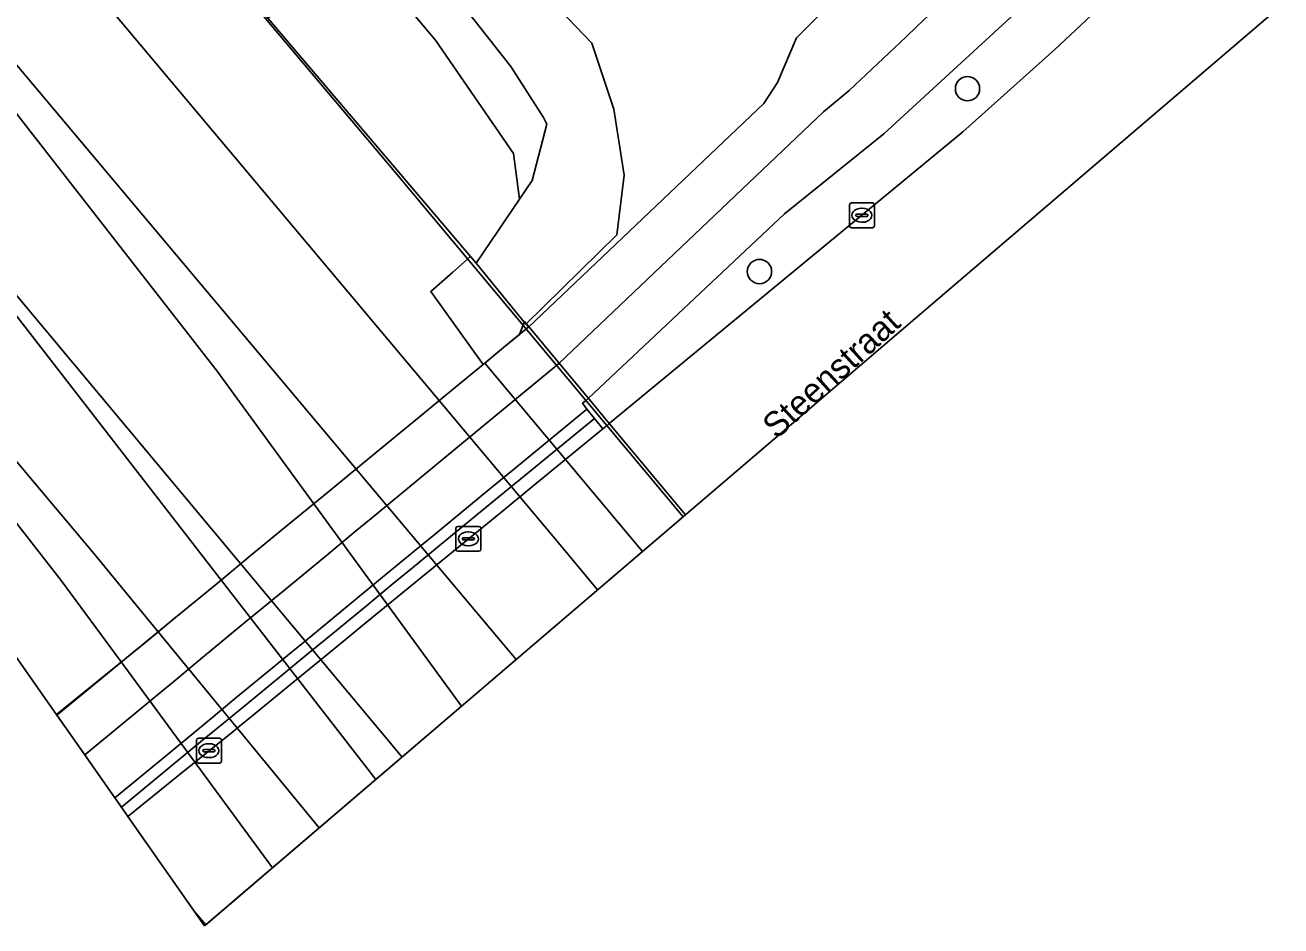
# Model space of a CAD drawing. Extents: x 159888 to 160761, y 384031 to 384750.
# Drawn here: x 160296.8 to 160347.3, y 384030.8 to 384067 of the extents above; entities that cross this region are included whole.
import ezdxf

# ---------------------------------------------------------------- set-up
doc = ezdxf.new("R2010")
doc.units = 0
for name, color, linetype in [('IMGEO_Berm_groen', 7, 'Continuous'), ('IMGEO_Boom', 7, 'Continuous'), ('IMGEO_Fietspad_gesloten', 7, 'Continuous'), ('IMGEO_Geluidsscherm', 7, 'Continuous'), ('IMGEO_Groenvoorziening', 7, 'Continuous'), ('IMGEO_Kolk', 7, 'Continuous'), ('IMGEO_Openbare_ruimte_label', 7, 'Continuous'), ('IMGEO_Pijler', 7, 'Continuous'), ('IMGEO_Rijbaan_lokaal_gesloten', 7, 'Continuous'), ('IMGEO_Spoor', 7, 'Continuous'), ('IMGEO_Spoorbaan_halfverhard', 7, 'Continuous'), ('IMGEO_Struiken', 7, 'Continuous'), ('IMGEO_Terreindeel_gesloten', 7, 'Continuous'), ('IMGEO_Verkeerseiland_open', 7, 'Continuous'), ('IMGEO_Voetpad_open', 7, 'Continuous')]:
    doc.layers.add(name, color=color, linetype=linetype)

msp = doc.modelspace()

# ---------------------------------------------------------------- linework, layer by layer
at = {"layer": 'IMGEO_Berm_groen'}
msp.add_lwpolyline([(160334.492, 384062.745), (160338.2, 384066.057), (160345.686, 384073.078), (160349.752, 384076.931), (160348.165, 384078.916), (160343.027, 384073.639), (160338.712, 384069.459), (160331.322, 384062.662), (160327.328, 384059.448), (160319.425, 384052.025), (160319.31, 384051.917), (160319.208, 384051.833), (160319.373, 384051.589), (160319.68, 384051.222), (160320.026, 384050.808), (160320.141, 384050.902), (160320.273, 384051.011), (160330.441, 384059.387)], close=True, dxfattribs=at)
at = {"layer": 'IMGEO_Boom'}
for centre in [(160334.685, 384064.475), (160326.32, 384057.126)]:
    msp.add_circle(centre, 0.489, dxfattribs=at)
at = {"layer": 'IMGEO_Fietspad_gesloten'}
for points in [[(160300.4, 384035.971), (160302.42, 384037.636), (160303.574, 384038.587), (160304.112, 384039.03), (160304.774, 384039.576), (160305.27, 384039.984), (160306.888, 384041.316), (160307.424, 384041.758), (160308.048, 384042.272), (160308.583, 384042.712), (160310.155, 384044.005), (160311.315, 384044.961), (160312.063, 384045.576), (160312.587, 384046.008), (160313.22, 384046.529), (160315.399, 384048.321), (160316.558, 384049.273), (160319.373, 384051.589), (160319.208, 384051.833), (160319.31, 384051.917), (160319.425, 384052.025), (160327.328, 384059.448), (160331.322, 384062.662), (160338.712, 384069.459)], [(160329.923, 384064.409), (160328.901, 384063.543), (160318.252, 384053.427), (160318.006, 384053.225), (160315.187, 384050.899), (160314.031, 384049.945), (160311.858, 384048.152), (160310.701, 384047.197), (160310.066, 384046.673), (160308.907, 384045.717), (160307.229, 384044.332), (160306.804, 384043.982), (160306.072, 384043.377), (160305.645, 384043.025), (160303.923, 384041.604), (160302.766, 384040.649), (160302.327, 384040.288), (160301.175, 384039.336), (160299.19, 384037.699), (160300.4, 384035.971)]]:
    msp.add_lwpolyline(points, dxfattribs=at)
msp.add_arc((159949.388, 384472.221), 557.779, 313.01836, 315.07889, dxfattribs=at)
at = {"layer": 'IMGEO_Geluidsscherm'}
for points in [[(159928.136, 384519.999), (159956.299, 384486.06), (159984.445, 384452.39), (159994.859, 384439.664), (160057.867, 384364.374), (160058.584, 384363.517), (160186.917, 384210.168), (160187.623, 384209.324), (160209.136, 384183.617), (160224.183, 384165.601), (160273.86, 384106.395), (160304.381, 384069.77), (160308.049, 384065.405), (160311.651, 384061.139)], [(160323.246, 384047.26), (160311.651, 384061.139)]]:
    msp.add_lwpolyline(points, dxfattribs=at)
at = {"layer": 'IMGEO_Groenvoorziening'}
msp.add_lwpolyline([(160318.304, 384067.636), (160319.584, 384066.304), (160320.457, 384063.652), (160320.876, 384060.994), (160320.59, 384058.6), (160316.923, 384055.015), (160317.028, 384054.889), (160326.499, 384063.883), (160327.048, 384064.732), (160327.804, 384066.528), (160329.276, 384067.978)], dxfattribs=at)
at = {"layer": 'IMGEO_Kolk'}
for p, q in [((160329.939, 384058.962), (160329.939, 384059.814)), ((160330.014, 384059.888), (160330.866, 384059.888)), ((160330.427, 384059.668), (160330.452, 384059.668)), ((160330.94, 384059.814), (160330.94, 384058.962)), ((160330.198, 384059.382), (160330.198, 384059.394)), ((160330.636, 384059.345), (160330.238, 384059.345)), ((160330.241, 384059.431), (160330.639, 384059.431)), ((160330.45, 384059.108), (160330.425, 384059.108)), ((160330.682, 384059.394), (160330.682, 384059.382)), ((160330.866, 384058.888), (160330.014, 384058.888)), ((160314.189, 384046.881), (160315.041, 384046.881)), ((160314.114, 384045.955), (160314.114, 384046.807)), ((160314.373, 384046.375), (160314.373, 384046.387)), ((160314.416, 384046.424), (160314.814, 384046.424)), ((160314.602, 384046.661), (160314.627, 384046.661)), ((160314.857, 384046.387), (160314.857, 384046.375)), ((160315.115, 384046.807), (160315.115, 384045.955)), ((160315.041, 384045.881), (160314.189, 384045.881)), ((160314.811, 384046.338), (160314.413, 384046.338)), ((160314.625, 384046.101), (160314.6, 384046.101)), ((160303.757, 384038.364), (160304.609, 384038.364)), ((160303.682, 384037.438), (160303.682, 384038.29)), ((160303.941, 384037.858), (160303.941, 384037.87)), ((160304.379, 384037.821), (160303.981, 384037.821)), ((160303.984, 384037.907), (160304.382, 384037.907)), ((160304.17, 384038.144), (160304.195, 384038.144)), ((160304.425, 384037.87), (160304.425, 384037.858)), ((160304.683, 384038.29), (160304.683, 384037.438)), ((160304.609, 384037.364), (160303.757, 384037.364)), ((160304.193, 384037.584), (160304.168, 384037.584))]:
    msp.add_line(p, q, dxfattribs=at)
for points in [[(160329.939, 384058.962), (160329.939, 384059.814)], [(160330.014, 384059.888), (160330.866, 384059.888)], [(160330.94, 384059.814), (160330.94, 384058.962)], [(160330.866, 384058.888), (160330.014, 384058.888)], [(160314.189, 384046.881), (160315.041, 384046.881)], [(160314.114, 384045.955), (160314.114, 384046.807)], [(160315.115, 384046.807), (160315.115, 384045.955)], [(160315.041, 384045.881), (160314.189, 384045.881)], [(160303.757, 384038.364), (160304.609, 384038.364)], [(160303.682, 384037.438), (160303.682, 384038.29)], [(160304.683, 384038.29), (160304.683, 384037.438)], [(160304.609, 384037.364), (160303.757, 384037.364)]]:
    msp.add_lwpolyline(points, dxfattribs=at)
for centre, radius, start, end in [((160330.016, 384059.812), 0.0765, 91.552, 178.448), ((160330.016, 384059.812), 0.0765, 91.552, 178.448), ((160330.864, 384059.812), 0.0765, 1.552, 88.448), ((160330.864, 384059.812), 0.0765, 1.552, 88.448), ((160330.238, 384059.391), 0.0403, 85.8775, 175.7526), ((160330.235, 384059.381), 0.0366, 178.938, 274.7102), ((160330.639, 384059.388), 0.043, 264.8664, 352.4533), ((160330.643, 384059.393), 0.0386, 1.7309, 96.639), ((160330.016, 384058.964), 0.0765, 181.552, 268.448), ((160330.016, 384058.964), 0.0765, 181.552, 268.448), ((160330.864, 384058.964), 0.0765, 271.552, 358.448), ((160330.864, 384058.964), 0.0765, 271.552, 358.448), ((160314.191, 384046.805), 0.0765, 91.552, 178.448), ((160314.191, 384046.805), 0.0765, 91.552, 178.448), ((160315.039, 384046.805), 0.0765, 1.552, 88.448), ((160315.039, 384046.805), 0.0765, 1.552, 88.448), ((160314.413, 384046.384), 0.0403, 85.8775, 175.7526), ((160314.818, 384046.386), 0.0386, 1.7309, 96.639), ((160314.191, 384045.957), 0.0765, 181.552, 268.448), ((160314.191, 384045.957), 0.0765, 181.552, 268.448), ((160314.41, 384046.374), 0.0366, 178.938, 274.7102), ((160314.814, 384046.381), 0.043, 264.8664, 352.4533), ((160315.039, 384045.957), 0.0765, 271.552, 358.448), ((160315.039, 384045.957), 0.0765, 271.552, 358.448), ((160303.759, 384038.288), 0.0765, 91.552, 178.448), ((160303.759, 384038.288), 0.0765, 91.552, 178.448), ((160304.607, 384038.288), 0.0765, 1.552, 88.448), ((160304.607, 384038.288), 0.0765, 1.552, 88.448), ((160303.981, 384037.867), 0.0403, 85.8775, 175.7526), ((160303.978, 384037.857), 0.0366, 178.938, 274.7102), ((160304.382, 384037.864), 0.043, 264.8664, 352.4533), ((160304.386, 384037.869), 0.0386, 1.7309, 96.639), ((160303.759, 384037.44), 0.0765, 181.552, 268.448), ((160303.759, 384037.44), 0.0765, 181.552, 268.448), ((160304.607, 384037.44), 0.0765, 271.552, 358.448), ((160304.607, 384037.44), 0.0765, 271.552, 358.448)]:
    msp.add_arc(centre, radius, start, end, dxfattribs=at)
for centre, major_axis, ratio, start_param, end_param in [((160330.426, 384059.388), (-0.387, 0.002), 0.722429, 4.712389, 7.853982), ((160330.451, 384059.388), (-0.39, 0.002), 0.717154, 1.570796, 4.712389), ((160314.601, 384046.381), (-0.387, 0.002), 0.722429, 4.712389, 7.853982), ((160314.626, 384046.381), (-0.39, 0.002), 0.717154, 1.570796, 4.712389), ((160304.169, 384037.864), (-0.387, 0.002), 0.722429, 4.712389, 7.853982), ((160304.194, 384037.864), (-0.39, 0.002), 0.717154, 1.570796, 4.712389)]:
    msp.add_ellipse(centre, major_axis=major_axis, ratio=ratio, start_param=start_param, end_param=end_param, dxfattribs=at)
at = {"layer": 'IMGEO_Pijler'}
msp.add_lwpolyline([(160300.66, 384035.599), (160302.69, 384037.266), (160303.847, 384038.216), (160304.406, 384038.676), (160305.566, 384039.628), (160307.162, 384040.94), (160307.723, 384041.4), (160308.324, 384041.894), (160308.883, 384042.353), (160310.432, 384043.625), (160311.593, 384044.579), (160312.366, 384045.214), (160313.525, 384046.166), (160315.706, 384047.958), (160316.865, 384048.909), (160319.68, 384051.222), (160319.373, 384051.589), (160316.558, 384049.273), (160315.399, 384048.321), (160313.22, 384046.529), (160312.587, 384046.008), (160312.063, 384045.576), (160311.315, 384044.961), (160310.155, 384044.005), (160308.583, 384042.712), (160308.048, 384042.272), (160307.424, 384041.758), (160306.888, 384041.316), (160305.27, 384039.984), (160304.774, 384039.576), (160304.112, 384039.03), (160303.574, 384038.587), (160302.42, 384037.636), (160300.4, 384035.971)], close=True, dxfattribs=at)
at = {"layer": 'IMGEO_Rijbaan_lokaal_gesloten'}
for points in [[(160304.005, 384030.821), (160347.496, 384067.978), (160385.413, 384108.074), (160387.672, 384110.946), (160386.938, 384111.52), (160384.534, 384108.359)], [(160345.686, 384073.078), (160338.2, 384066.057), (160334.492, 384062.745), (160330.441, 384059.387), (160320.273, 384051.011), (160320.141, 384050.902), (160320.026, 384050.808), (160317.208, 384048.502), (160316.048, 384047.552), (160313.863, 384045.763), (160312.703, 384044.814), (160311.9, 384044.157), (160310.738, 384043.206), (160309.213, 384041.958), (160308.626, 384041.477), (160308.052, 384041.007), (160307.463, 384040.525), (160305.89, 384039.238), (160305.397, 384038.834), (160305.154, 384038.63), (160304.726, 384038.292), (160304.135, 384037.823), (160302.972, 384036.881), (160300.925, 384035.221), (160304.005, 384030.821)]]:
    msp.add_lwpolyline(points, dxfattribs=at)
at = {"layer": 'IMGEO_Spoor'}
for points in [[(160264.914, 384109.954), (160281.646, 384089.788), (160313.286, 384052.117)], [(160275.378, 384090.514), (160305.889, 384054.197)], [(160275.378, 384090.514), (160304.513, 384053.121)], [(160268.762, 384082.532), (160282.673, 384065.851), (160299.565, 384045.777)], [(160268.762, 384082.532), (160298.237, 384044.708)], [(160287.586, 384066.759), (160304.592, 384044.828)], [(160287.586, 384066.759), (160305.372, 384045.482)], [(160305.889, 384054.197), (160309.971, 384049.338)], [(160304.513, 384053.121), (160308.296, 384047.934)], [(160313.286, 384052.117), (160318.378, 384046.054), (160319.813, 384044.327)], [(160309.971, 384049.338), (160316.533, 384041.525)], [(160308.296, 384047.934), (160314.338, 384039.649)], [(160299.565, 384045.777), (160302.077, 384042.72)], [(160305.372, 384045.482), (160311.952, 384037.61)], [(160298.237, 384044.708), (160300.608, 384041.488)], [(160304.592, 384044.828), (160310.891, 384036.704)], [(160302.077, 384042.72), (160308.618, 384034.762)], [(160300.608, 384041.488), (160306.741, 384033.158)]]:
    msp.add_lwpolyline(points, dxfattribs=at)
at = {"layer": 'IMGEO_Spoorbaan_halfverhard'}
msp.add_lwpolyline([(160278.655, 384067.031), (160298.072, 384039.296), (160300.027, 384040.904), (160301.18, 384041.853), (160301.528, 384042.139), (160301.613, 384042.209), (160302.686, 384043.092), (160304.507, 384044.59), (160304.834, 384044.858), (160305.668, 384045.544), (160305.993, 384045.812), (160307.771, 384047.274), (160308.932, 384048.229), (160309.466, 384048.668), (160310.624, 384049.621), (160312.797, 384051.408), (160313.955, 384052.361), (160315.212, 384053.395), (160313.102, 384056.327), (160313.986, 384057.103), (160314.702, 384057.731), (160306.556, 384067.306), (160305.688, 384068.326), (160273.86, 384106.395)], dxfattribs=at)
msp.add_lwpolyline([(160303.587, 384031.419), (160304.052, 384030.861), (160321.616, 384045.867), (160315.273, 384053.445), (160315.212, 384053.395), (160313.955, 384052.361), (160312.797, 384051.408), (160310.624, 384049.621), (160309.466, 384048.668), (160308.932, 384048.229), (160307.771, 384047.274), (160305.993, 384045.812), (160305.668, 384045.544), (160304.834, 384044.858), (160304.507, 384044.59), (160302.686, 384043.092), (160301.639, 384042.23), (160298.051, 384039.325)], close=True, dxfattribs=at)
at = {"layer": 'IMGEO_Struiken'}
for points in [[(160314.342, 384067.888), (160316.328, 384065.369), (160317.642, 384063.321), (160317.763, 384063.053), (160317.179, 384060.785), (160316.673, 384060.038), (160314.927, 384057.461), (160316.923, 384055.015), (160320.59, 384058.6), (160320.876, 384060.994), (160320.457, 384063.652), (160319.584, 384066.304), (160318.304, 384067.636), (160313.492, 384073.126), (160312.707, 384074.142), (160312.449, 384073.941), (160311.972, 384073.545), (160312.674, 384072.698), (160311.242, 384071.509)], [(160309.925, 384070.416), (160313.287, 384066.428), (160316.433, 384061.868), (160316.673, 384060.038), (160317.179, 384060.785), (160317.763, 384063.053), (160317.642, 384063.321), (160316.328, 384065.369), (160314.342, 384067.888), (160311.242, 384071.509)], [(160306.603, 384067.657), (160306.756, 384067.472), (160306.556, 384067.306), (160314.702, 384057.731), (160314.927, 384057.461), (160316.673, 384060.038), (160316.433, 384061.868), (160313.287, 384066.428), (160309.925, 384070.416)]]:
    msp.add_lwpolyline(points, close=True, dxfattribs=at)
at = {"layer": 'IMGEO_Terreindeel_gesloten'}
for points in [[(160317.028, 384054.889), (160316.923, 384055.015), (160314.927, 384057.461), (160314.702, 384057.731), (160313.986, 384057.103), (160313.102, 384056.327), (160315.212, 384053.395), (160316.032, 384054.07), (160316.783, 384054.687)], [(160323.34, 384047.34), (160320.227, 384051.084), (160319.471, 384051.993), (160318.385, 384053.3), (160316.87, 384055.122), (160316.669, 384054.593), (160316.032, 384054.07), (160315.273, 384053.445), (160321.616, 384045.867)], [(160304.005, 384030.821), (160304.052, 384030.861), (160303.587, 384031.419)]]:
    msp.add_lwpolyline(points, close=True, dxfattribs=at)
at = {"layer": 'IMGEO_Verkeerseiland_open'}
msp.add_lwpolyline([(160300.925, 384035.221), (160302.972, 384036.881), (160304.135, 384037.823), (160304.726, 384038.292), (160305.154, 384038.63), (160305.397, 384038.834), (160305.89, 384039.238), (160307.463, 384040.525), (160308.052, 384041.007), (160308.626, 384041.477), (160309.213, 384041.958), (160310.738, 384043.206), (160311.9, 384044.157), (160312.703, 384044.814), (160313.863, 384045.763), (160316.048, 384047.552), (160317.208, 384048.502), (160320.026, 384050.808), (160319.68, 384051.222), (160316.865, 384048.909), (160315.706, 384047.958), (160313.525, 384046.166), (160312.366, 384045.214), (160311.593, 384044.579), (160310.432, 384043.625), (160308.883, 384042.353), (160308.324, 384041.894), (160307.723, 384041.4), (160307.162, 384040.94), (160305.566, 384039.628), (160304.406, 384038.676), (160303.847, 384038.216), (160302.69, 384037.266), (160300.66, 384035.599)], close=True, dxfattribs=at)
at = {"layer": 'IMGEO_Voetpad_open'}
for points in [[(160329.276, 384067.978), (160327.804, 384066.528), (160327.048, 384064.732), (160326.499, 384063.883), (160317.028, 384054.889), (160316.783, 384054.687), (160316.032, 384054.07), (160315.212, 384053.395), (160313.955, 384052.361), (160312.797, 384051.408), (160310.624, 384049.621), (160309.466, 384048.668), (160308.932, 384048.229), (160307.771, 384047.274), (160305.993, 384045.812), (160305.668, 384045.544), (160304.834, 384044.858), (160304.507, 384044.59), (160302.686, 384043.092), (160301.613, 384042.209), (160301.528, 384042.139), (160301.18, 384041.853), (160300.027, 384040.904), (160298.072, 384039.296), (160299.19, 384037.699)], [(160299.19, 384037.699), (160301.175, 384039.336), (160302.327, 384040.288), (160302.766, 384040.649), (160303.923, 384041.604), (160305.645, 384043.025), (160306.072, 384043.377), (160306.804, 384043.982), (160307.229, 384044.332), (160308.907, 384045.717), (160310.066, 384046.673), (160310.701, 384047.197), (160311.858, 384048.152), (160314.031, 384049.945), (160315.187, 384050.899), (160318.006, 384053.225), (160318.252, 384053.427), (160328.901, 384063.543), (160329.923, 384064.409)]]:
    msp.add_lwpolyline(points, dxfattribs=at)
msp.add_arc((159949.388, 384472.221), 557.779, 313.01836, 315.07889, dxfattribs=at)

# ---------------------------------------------------------------- texts
at = {"layer": 'IMGEO_Openbare_ruimte_label'}
msp.add_text('Steenstraat', height=1, rotation=42.4048, dxfattribs=at).set_placement((160327.011, 384050.356))

doc.saveas('drawing.dxf')
